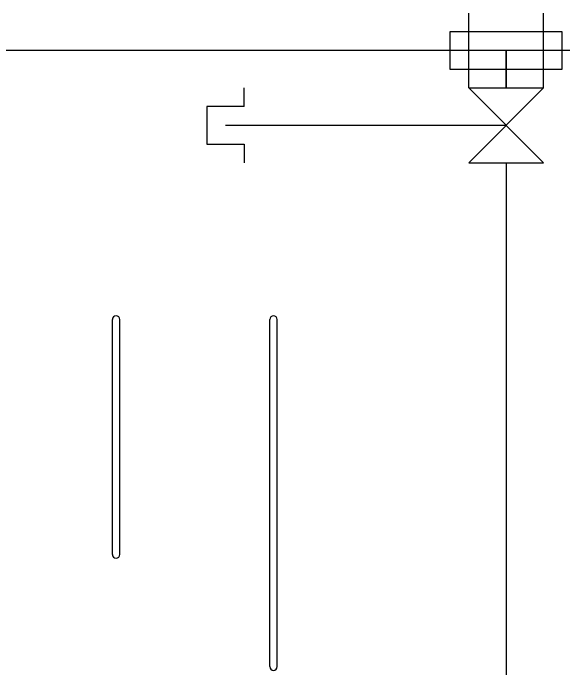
# Model space of a CAD drawing. Extents: x -264205 to -263659, y -1242401 to -1241986.
# Drawn here: x -263831.661 to -263827.989, y -1242086.765 to -1242082.39 of the extents above; entities that cross this region are included whole.
import ezdxf

# ---------------------------------------------------------------- set-up
doc = ezdxf.new("R2010")
doc.units = 0
doc.layers.add('SITUACIA_DSP_2D', color=7, linetype='Continuous')

msp = doc.modelspace()

# ---------------------------------------------------------------- linework, layer by layer
at = {"layer": 'SITUACIA_DSP_2D'}
for p, q in [((-263828.6178, -1242082.8899), (-263828.6178, -1242082.3899)), ((-263828.1178, -1242082.8899), (-263828.1178, -1242082.3899)), ((-263827.9928, -1242082.5149), (-263828.7428, -1242082.5149)), ((-263828.7428, -1242082.5149), (-263828.7428, -1242082.7649)), ((-263827.9928, -1242082.7649), (-263827.9928, -1242082.5149)), ((-263788.1428, -1242082.6399), (-263924.1428, -1242082.6399)), ((-263828.3678, -1242082.6399), (-263828.3678, -1242082.8899)), ((-263828.3678, -1242082.8899), (-263828.3678, -1242082.6399)), ((-263828.7428, -1242082.7649), (-263827.9928, -1242082.7649)), ((-263830.1178, -1242083.0149), (-263830.1178, -1242082.8899)), ((-263828.1178, -1242082.8899), (-263828.6179, -1242083.3899)), ((-263828.6178, -1242082.8899), (-263828.1178, -1242082.8899)), ((-263828.1179, -1242083.3899), (-263828.6178, -1242082.8899)), ((-263830.1178, -1242083.0149), (-263830.3678, -1242083.0149)), ((-263830.3678, -1242083.0149), (-263830.3678, -1242083.2649)), ((-263828.3678, -1242083.1399), (-263830.2428, -1242083.1399)), ((-263830.3678, -1242083.2649), (-263830.1178, -1242083.2649)), ((-263830.1178, -1242083.2649), (-263830.1178, -1242083.3899)), ((-263828.6179, -1242083.3899), (-263828.1179, -1242083.3899)), ((-263828.3679, -1242083.3899), (-263828.3678, -1242093.0073)), ((-263830.9977, -1242086.0064), (-263830.9977, -1242084.4373)), ((-263830.9477, -1242086.0064), (-263830.9477, -1242084.4373)), ((-263829.9466, -1242086.7564), (-263829.9466, -1242084.4373)), ((-263829.8966, -1242086.7564), (-263829.8966, -1242084.4373))]:
    msp.add_line(p, q, dxfattribs=at)
for centre, start, end in [((-263830.9727, -1242084.4373), 90, 180), ((-263830.9727, -1242084.4373), 0, 90), ((-263829.9216, -1242084.4373), 0, 180), ((-263830.9727, -1242086.0064), 180, 270), ((-263830.9727, -1242086.0064), 270, 0), ((-263829.9216, -1242086.7564), 180, 0)]:
    msp.add_arc(centre, 0.025, start, end, dxfattribs=at)

doc.saveas('drawing.dxf')
